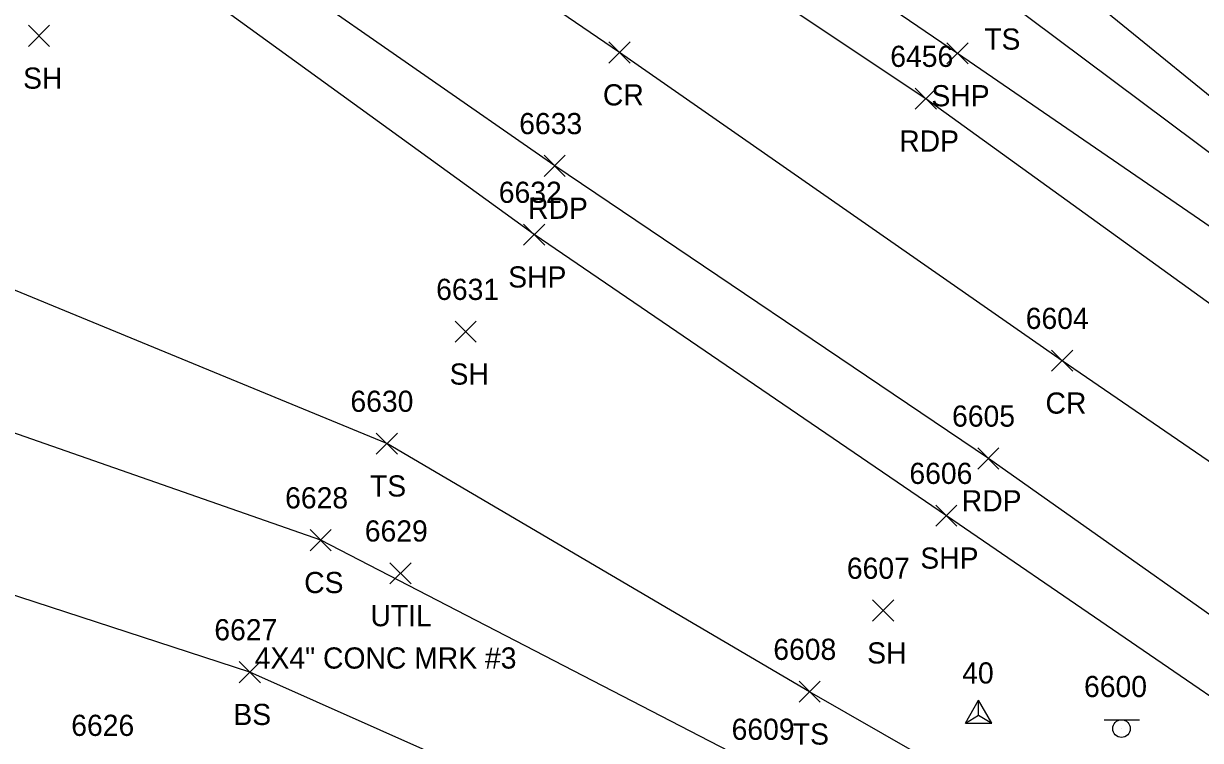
# Model space of a CAD drawing. Extents: x 1505656 to 1508446, y 700805 to 703031.
# Drawn here: x 1507720.3 to 1507831.5, y 701178.2 to 701245.9 of the extents above; entities that cross this region are included whole.
import ezdxf

# ---------------------------------------------------------------- set-up
doc = ezdxf.new("R2010")
doc.units = 0
for name, color, linetype in [('C_I', 7, 'Continuous'), ('CPSM', 7, 'Continuous'), ('L_A', 7, 'Continuous'), ('L_I', 7, 'Continuous'), ('L_TIC', 7, 'Continuous'), ('LELB', 7, 'Continuous'), ('P_A', 7, 'Continuous'), ('P_I', 7, 'Continuous'), ('P_TIC', 7, 'Continuous'), ('PET', 7, 'Continuous'), ('PRC', 7, 'Continuous'), ('PSP', 7, 'Continuous'), ('S_I', 7, 'Continuous'), ('SSGN', 7, 'Continuous'), ('U_A', 7, 'Continuous'), ('U_C', 7, 'Continuous'), ('U_I', 7, 'Continuous'), ('UDEFAULT', 7, 'Continuous')]:
    doc.layers.add(name, color=color, linetype=linetype)

msp = doc.modelspace()

# ---------------------------------------------------------------- linework, layer by layer
at = {"layer": 'CPSM'}
for p, q in [((1507809.32, 701179.81), (1507810.57, 701181.98)), ((1507811.82, 701179.81), (1507810.57, 701181.98)), ((1507810.57, 701180.54), (1507810.57, 701181.98)), ((1507809.32, 701179.81), (1507810.57, 701180.54)), ((1507810.57, 701180.54), (1507810.57, 701180.54)), ((1507810.57, 701180.54), (1507811.82, 701179.81)), ((1507809.32, 701179.81), (1507811.82, 701179.81))]:
    msp.add_line(p, q, dxfattribs=at)
at = {"layer": 'L_TIC'}
for points in [[(1507720.79, 701243.72), (1507722.79, 701245.72)], [(1507722.79, 701243.72), (1507720.79, 701245.72)], [(1507761.1, 701215.77), (1507763.1, 701217.77)], [(1507763.1, 701215.77), (1507761.1, 701217.77)], [(1507753.65, 701205.2), (1507755.65, 701207.2)], [(1507755.65, 701205.2), (1507753.65, 701207.2)], [(1507747.4, 701196.08), (1507749.4, 701198.08)], [(1507749.4, 701196.08), (1507747.4, 701198.08)], [(1507800.55, 701189.43), (1507802.55, 701191.43)], [(1507802.55, 701189.43), (1507800.55, 701191.43)], [(1507740.7, 701183.62), (1507742.7, 701185.62)], [(1507742.7, 701183.62), (1507740.7, 701185.62)], [(1507793.6, 701181.77), (1507795.6, 701183.77)], [(1507795.6, 701181.77), (1507793.6, 701183.77)]]:
    msp.add_lwpolyline(points, dxfattribs=at)
at = {"layer": 'LELB'}
for points in [[(1508013.25, 701346.1), (1507984.49, 701324.83), (1507956.47, 701302.43), (1507918.76, 701270.83), (1507904.06, 701248.78), (1507886.68, 701234.44), (1507873.56, 701226.96), (1507860, 701227.91), (1507852, 701227.74), (1507843.18, 701230.27), (1507815.13, 701253.1), (1507771.9, 701280.14), (1507738.23, 701303.16), (1507696.59, 701329.67), (1507663.2, 701353.11), (1507646.46, 701366.45)], [(1508015.05, 701343.61), (1507986.33, 701322.01), (1507960.59, 701298.46), (1507925.28, 701262.85), (1507907.53, 701244.92), (1507889.25, 701230.66), (1507874.35, 701224.63), (1507863.53, 701221.86), (1507853.81, 701222.35), (1507841.84, 701226.62), (1507812.69, 701248.41), (1507769.98, 701276.58), (1507735.61, 701299.67), (1507693.17, 701327.02), (1507661.01, 701349.45), (1507641.82, 701365.1)], [(1508100.79, 700972.78), (1508095.61, 700996.1), (1508082.61, 701007.85), (1508060.63, 701020.93), (1508032.42, 701039.25), (1508003.2, 701059.9), (1507970.47, 701079.34), (1507941.91, 701093.37), (1507927.94, 701102), (1507915.92, 701111.36), (1507875.58, 701137.03), (1507829.01, 701163.04), (1507794.6, 701182.77), (1507754.65, 701206.2), (1507704.84, 701226.7), (1507657.3, 701230.32)], [(1507997.98, 701056.96), (1507968.04, 701073.75), (1507937.44, 701088.77), (1507914.79, 701103.09), (1507871.26, 701130.96), (1507824.49, 701156.01), (1507790.68, 701175.22), (1507748.4, 701197.08), (1507700.25, 701213.88), (1507652.74, 701217.67)], [(1507990.08, 701051.8), (1507977.76, 701054.18), (1507956.53, 701063.53), (1507929.84, 701079.42), (1507907.29, 701095.95), (1507865.38, 701122.66), (1507817.88, 701146.14), (1507784.96, 701165.39), (1507741.7, 701184.62), (1507693.87, 701200.19), (1507649.46, 701209.48)]]:
    msp.add_lwpolyline(points, dxfattribs=at)
at = {"layer": 'P_TIC'}
for points in [[(1507775.64, 701242.14), (1507777.64, 701244.14)], [(1507777.64, 701242.14), (1507775.64, 701244.14)], [(1507807.57, 701242.06), (1507809.57, 701244.06)], [(1507809.57, 701242.06), (1507807.57, 701244.06)], [(1507804.58, 701237.78), (1507806.58, 701239.78)], [(1507806.58, 701237.78), (1507804.58, 701239.78)], [(1507769.51, 701231.43), (1507771.51, 701233.43)], [(1507771.51, 701231.43), (1507769.51, 701233.43)], [(1507767.58, 701224.94), (1507769.58, 701226.94)], [(1507769.58, 701224.94), (1507767.58, 701226.94)], [(1507817.46, 701213.03), (1507819.46, 701215.03)], [(1507819.46, 701213.03), (1507817.46, 701215.03)], [(1507810.49, 701203.8), (1507812.49, 701205.8)], [(1507812.49, 701203.8), (1507810.49, 701205.8)], [(1507806.52, 701198.39), (1507808.52, 701200.39)], [(1507808.52, 701198.39), (1507806.52, 701200.39)]]:
    msp.add_lwpolyline(points, dxfattribs=at)
at = {"layer": 'PET'}
for points in [[(1508337.31, 700875.8), (1508299.12, 700901.22), (1508243.21, 700939.46), (1508171.95, 700987.77), (1508130.48, 701015.52), (1508098, 701037.64), (1508055.47, 701066.53), (1508022.23, 701089.23), (1507988.57, 701112.23), (1507963.26, 701129.32), (1507945.8, 701141.83), (1507902.27, 701172.19), (1507883.2, 701183.96), (1507860.24, 701201.06), (1507835.12, 701217.44), (1507805.58, 701238.78), (1507763.25, 701266.99), (1507728.86, 701291.36), (1507688.43, 701318.43), (1507655.64, 701340.89)], [(1508325.47, 700853.93), (1508286.34, 700880.08), (1508228.39, 700919.42), (1508193.53, 700942.69), (1508162.03, 700964.2), (1508126.36, 700988.76), (1508069.26, 701027.69), (1508039.88, 701046.84), (1507982.91, 701086.28), (1507949.88, 701109.29), (1507927.44, 701124.58), (1507885.02, 701153.86), (1507843.8, 701182.01), (1507811.49, 701204.8), (1507770.51, 701232.43), (1507732.44, 701258.92), (1507681.2, 701293.35)]]:
    msp.add_lwpolyline(points, dxfattribs=at)
at = {"layer": 'PRC'}
msp.add_lwpolyline([(1508330.81, 700865.18), (1508292.58, 700890.76), (1508235.81, 700929.21), (1508200.17, 700953), (1508165.62, 700976.67), (1508123.91, 701005.48), (1508090.88, 701028.02), (1508048, 701056.52), (1508015.22, 701078.96), (1507981.58, 701102.27), (1507956.81, 701119), (1507935.36, 701133.83), (1507892.74, 701162.9), (1507856.87, 701187.72), (1507818.46, 701214.03), (1507776.64, 701243.14), (1507739.63, 701268.4), (1507687.66, 701303.5)], dxfattribs=at)
at = {"layer": 'PSP'}
for points in [[(1508339.2, 700878.52), (1508300.65, 700904.32), (1508290.66, 700911.25), (1508285.71, 700920.13), (1508246.94, 700946.03), (1508214.54, 700968.68), (1508208.31, 700968.43), (1508200.27, 700972.31), (1508174.14, 700990.25), (1508132.47, 701018.55), (1508100.45, 701040.48), (1508057.36, 701069.9), (1508024.07, 701092.52), (1507991.15, 701114.56), (1507965.56, 701132.67), (1507948.13, 701145), (1507904.26, 701176.52), (1507885.27, 701189.48), (1507863.62, 701204.84), (1507839.06, 701222.13), (1507808.57, 701243.06), (1507766.97, 701271.37), (1507732.08, 701295.24), (1507690.9, 701323.18)], [(1508322.11, 700849.23), (1508283.29, 700875.62), (1508225.23, 700915.4), (1508190.18, 700938.93), (1508158.85, 700960.02), (1508133.58, 700977.43), (1508108.68, 700994.35), (1508066.55, 701022.65), (1508035.75, 701043.71), (1507979.02, 701080.76), (1507948.09, 701102.19), (1507924.34, 701119.43), (1507882.16, 701148.7), (1507840.1, 701177.09), (1507807.52, 701199.39), (1507768.58, 701225.94), (1507728.95, 701254.66), (1507678.68, 701288.49)]]:
    msp.add_lwpolyline(points, dxfattribs=at)
at = {"layer": 'SSGN'}
for p, q in [((1507822.43, 701180.11), (1507825.76, 701180.11)), ((1507824.07, 701179.28), (1507824.07, 701179.28))]:
    msp.add_line(p, q, dxfattribs=at)
msp.add_circle((1507824.07, 701179.28), 0.833, dxfattribs=at)
at = {"layer": 'UDEFAULT'}
for points in [[(1507754.94, 701192.95), (1507756.94, 701194.95)], [(1507756.94, 701192.95), (1507754.94, 701194.95)]]:
    msp.add_lwpolyline(points, dxfattribs=at)

# ---------------------------------------------------------------- texts
at = {"layer": 'C_I'}
msp.add_text('40', height=2, dxfattribs=at).set_placement((1507809.02, 701183.54))
at = {"layer": 'L_A'}
for s, p in [('TS', (1507811.1, 701243.41)), ('SH', (1507720.28, 701239.72)), ('SH', (1507760.58, 701211.77)), ('TS', (1507753.06, 701201.2)), ('CS', (1507746.84, 701192.08)), ('SH', (1507800.04, 701185.43)), ('BS', (1507740.15, 701179.62)), ('TS', (1507793.01, 701177.77))]:
    msp.add_text(s, height=2, dxfattribs=at).set_placement(p)
at = {"layer": 'L_I'}
for s, p in [('6631', (1507759.31, 701219.77)), ('6630', (1507751.21, 701209.2)), ('6628', (1507745.04, 701200.08)), ('6607', (1507798.12, 701193.43)), ('6627', (1507738.35, 701187.62)), ('6608', (1507791.17, 701185.77)), ('6626', (1507724.83, 701178.59)), ('6609', (1507787.23, 701178.22))]:
    msp.add_text(s, height=2, dxfattribs=at).set_placement(p)
at = {"layer": 'P_A'}
for s, p in [('CR', (1507775.07, 701238.14)), ('SHP', (1507806.11, 701238.06)), ('RDP', (1507803.07, 701233.78)), ('RDP', (1507768, 701227.43)), ('SHP', (1507766.12, 701220.94)), ('CR', (1507816.89, 701209.03)), ('RDP', (1507808.98, 701199.8)), ('SHP', (1507805.06, 701194.39))]:
    msp.add_text(s, height=2, dxfattribs=at).set_placement(p)
at = {"layer": 'P_I'}
for s, p in [('6456', (1507802.22, 701241.78)), ('6633', (1507767.16, 701235.43)), ('6632', (1507765.23, 701228.94)), ('6604', (1507815.02, 701217.03)), ('6605', (1507808.06, 701207.8)), ('6606', (1507804.03, 701202.39))]:
    msp.add_text(s, height=2, dxfattribs=at).set_placement(p)
at = {"layer": 'S_I'}
msp.add_text('6600', height=2, dxfattribs=at).set_placement((1507820.53, 701182.26))
at = {"layer": 'U_A'}
msp.add_text('UTIL', height=2, dxfattribs=at).set_placement((1507753.1, 701188.95))
at = {"layer": 'U_C'}
msp.add_text('4X4" CONC MRK #3', height=2, dxfattribs=at).set_placement((1507742.17, 701184.95))
at = {"layer": 'U_I'}
msp.add_text('6629', height=2, dxfattribs=at).set_placement((1507752.57, 701196.95))

doc.saveas('drawing.dxf')
